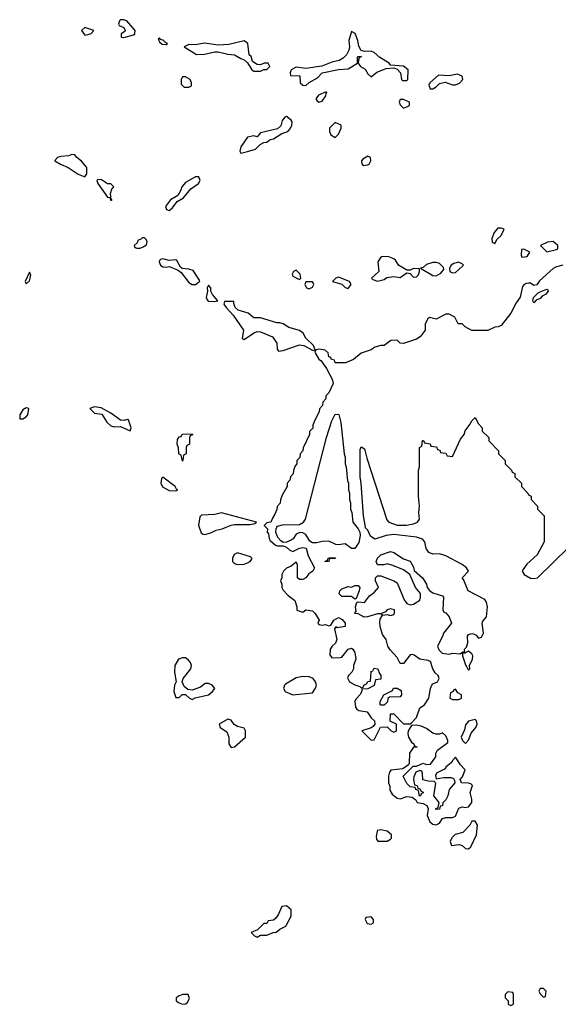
# Model space of a CAD drawing. Header units: inches. Extents: x 2601682 to 2755810, y 449311 to 584050.
# Tile 488 of 505: x 2726210 to 2729521, y 577070 to 583117. Entities that reach past the tile are written whole.
import ezdxf

# ---------------------------------------------------------------- set-up
doc = ezdxf.new("R2010")
doc.units = ezdxf.units.IN
doc.header["$MEASUREMENT"] = 0
doc.layers.add('C7527', color=7, linetype='Continuous')
doc.layers.add('C7528', color=7, linetype='Continuous')

msp = doc.modelspace()

# ---------------------------------------------------------------- linework, layer by layer
at = {"layer": 'C7527', "color": 2, "elevation": 2}
for points in [[(2727313, 580000), (2727326.1, 579966.1), (2727337.1, 579957.1), (2727350, 579954.4), (2727390, 579967), (2727417.7, 579982.3), (2727454, 579990), (2727479.6, 580000)], [(2727724, 580000), (2727734, 579990), (2727732, 579970), (2727738.8, 579958.8), (2727742.8, 579930), (2727750, 579918), (2727782, 579890), (2727794.6, 579885.4), (2727830, 579884.7), (2727850, 579878), (2727870, 579858), (2727890, 579851.3), (2727930, 579870.8), (2727950, 579874.8), (2727970.9, 579870.9), (2727983.5, 579823.5), (2728022, 579750), (2728012, 579730), (2727987.1, 579712.9), (2727970, 579688.7), (2727950, 579678), (2727930, 579678), (2727918, 579690), (2727918, 579770), (2727910, 579786), (2727879.8, 579760.2), (2727850, 579748), (2727832, 579730), (2727822, 579710), (2727822, 579690), (2727814, 579670), (2727822, 579650), (2727822, 579630), (2727830, 579614), (2727861, 579581), (2727902, 579550), (2727914, 579510), (2727914, 579490), (2727950, 579478), (2727970, 579492), (2728010, 579486.8), (2728026.8, 579470), (2728051.3, 579430), (2728042, 579410), (2728050, 579402), (2728070, 579398), (2728090, 579402), (2728110, 579394), (2728122, 579398), (2728142, 579430), (2728170, 579446), (2728193.4, 579433.4), (2728210.6, 579410.6), (2728210.9, 579389.1), (2728162, 579382), (2728152.7, 579387.3), (2728144.7, 579375.3), (2728159.1, 579310), (2728152.5, 579287.5), (2728131.3, 579270), (2728118, 579250), (2728116.9, 579216.9), (2728130, 579198), (2728180.4, 579199.6), (2728190, 579202), (2728230, 579251.3), (2728250, 579258), (2728258, 579250), (2728271.3, 579230), (2728276, 579190), (2728262, 579150), (2728262, 579130), (2728252, 579110), (2728231.3, 579090), (2728225.4, 579074.6), (2728238, 579050), (2728270, 579031), (2728302, 579022), (2728310, 579014), (2728322, 579018), (2728326, 579030), (2728342, 579038), (2728350, 579052), (2728366, 579054), (2728370, 579114), (2728382, 579118), (2728390, 579134), (2728410.9, 579130.9), (2728421, 579101), (2728431, 579090), (2728430, 579066), (2728398, 579062), (2728390, 579028), (2728350, 579008), (2728314, 579006), (2728314, 578994), (2728305.4, 578974.6), (2728276, 578944), (2728270.9, 578929.1), (2728274.4, 578894.4), (2728282, 578882), (2728294, 578874), (2728346, 578866), (2728371.3, 578830), (2728392, 578810), (2728394, 578790), (2728383.6, 578776.4), (2728371.6, 578768.4), (2728314, 578750), (2728370, 578692), (2728390, 578694), (2728428, 578772), (2728470, 578774), (2728494, 578750), (2728510, 578742), (2728526, 578750), (2728526, 578790), (2728488, 578808), (2728490, 578854), (2728510, 578854), (2728570, 578792), (2728610, 578792), (2728620.4, 578799.6), (2728648.9, 578831.1), (2728669, 578890), (2728699, 578910), (2728725.2, 578950), (2728735.3, 579010), (2728744, 579030), (2728750, 579038), (2728778, 579050), (2728788.7, 579070), (2728782, 579090), (2728764.8, 579104.8), (2728749.5, 579129.5), (2728735.3, 579175.3), (2728722, 579182), (2728670, 579189.2), (2728634.8, 579214.8), (2728622.8, 579217.2), (2728610, 579215.3), (2728570, 579162), (2728550, 579162), (2728530, 579199), (2728487, 579247), (2728473.2, 579270), (2728462, 579310), (2728440.2, 579340.2), (2728426, 579390), (2728423.2, 579416.8), (2728425.6, 579434.4), (2728440.4, 579459.6), (2728470, 579464.7), (2728490, 579458), (2728510, 579464.7), (2728514.6, 579474.6), (2728513.2, 579493.2), (2728490, 579499), (2728470, 579493.2), (2728459.8, 579480.2), (2728434, 579470), (2728438, 579462), (2728428, 579468), (2728410, 579468.7), (2728348.7, 579448.7), (2728328.4, 579448.4), (2728290, 579468.7), (2728268, 579470), (2728278, 579482), (2728275.3, 579510), (2728282, 579538), (2728290, 579542), (2728330, 579538), (2728360.9, 579579.1), (2728390, 579598), (2728415.3, 579630), (2728398, 579670), (2728398, 579690), (2728410, 579702), (2728430, 579702), (2728510, 579671.3), (2728530, 579658), (2728573.7, 579553.7), (2728590.7, 579530.7), (2728610, 579522.8), (2728630, 579526.8), (2728669.1, 579550.9), (2728674, 579570), (2728673.2, 579593.2), (2728644, 579630), (2728609, 579709), (2728570, 579738), (2728504.7, 579764.7), (2728470, 579774), (2728448.4, 579768.4), (2728410, 579768), (2728402, 579790), (2728408.7, 579810), (2728429.5, 579830.5), (2728490, 579851), (2728510, 579844.7), (2728570, 579804.7), (2728610, 579792), (2728630, 579754), (2728634.8, 579734.8), (2728686, 579690), (2728710.5, 579650.5), (2728716, 579630), (2728730, 579611.3), (2728750, 579596), (2728810, 579578), (2728816, 579570), (2728812, 579492), (2728818, 579478), (2728830, 579474), (2728851.3, 579450), (2728864.7, 579410), (2728816, 579350), (2728810, 579328), (2728778, 579270), (2728786, 579246), (2728807.3, 579227.3), (2728850, 579220.7), (2728870, 579226.8), (2728918, 579222), (2728934, 579234), (2728946, 579234), (2728944, 579250), (2728956.5, 579263.5), (2728965.2, 579290), (2728962, 579330), (2728970, 579340.7), (2728990, 579347.3), (2729004, 579344), (2729016.3, 579336.3), (2729030, 579318), (2729050, 579324.7), (2729061.2, 579350), (2729053.2, 579410), (2729057.2, 579422.8), (2729079.3, 579450), (2729086.6, 579510), (2729079.5, 579539.5), (2729070, 579555.3), (2728968, 579610), (2728938.9, 579678.9), (2728929.3, 579690), (2728969, 579730), (2728957.2, 579750), (2728929.4, 579770), (2728830, 579825.1), (2728790, 579836.3), (2728750, 579835.1), (2728725.6, 579845.6), (2728709.6, 579869.6), (2728700.9, 579910), (2728687.3, 579927.3), (2728650, 579938.7), (2728510, 579955.4), (2728462, 579950), (2728393.4, 579926.6), (2728365.7, 579945.7), (2728350, 579981.2), (2728336.6, 579996.6), (2728335.9, 580000)], [(2728282.9, 580000), (2728290.7, 579990.7), (2728302, 579970), (2728303.1, 579950), (2728294.1, 579905.9), (2728270, 579868.7), (2728250, 579868.7), (2728210, 579898.7), (2728170, 579891.2), (2728152.9, 579892.9), (2728110, 579914), (2728070, 579912.3), (2728036.8, 579903.2), (2728010, 579904), (2727994.5, 579914.5), (2727970, 579955.6), (2727950, 579965.6), (2727932.8, 579967.2), (2727910, 579958), (2727890.5, 579929.5), (2727879, 579921), (2727850, 579908), (2727830, 579906), (2727815.5, 579915.5), (2727797.5, 579937.5), (2727784, 579970), (2727786, 579990), (2727791.6, 580000)], [(2729434, 580000), (2729434, 579910), (2729390.6, 579829.4), (2729327.9, 579772.1), (2729302.5, 579737.5), (2729298.8, 579730), (2729311, 579710), (2729350, 579687.7), (2729370, 579684), (2729394, 579690), (2729679.5, 579970), (2729704.5, 580000)]]:
    msp.add_lwpolyline(points, dxfattribs=at)
for points in [[(2727550, 579842), (2727527.7, 579832.3), (2727518.8, 579810), (2727518, 579790), (2727530, 579778), (2727550, 579771.3), (2727590, 579772), (2727610, 579782), (2727626, 579790), (2727636.4, 579803.6), (2727638, 579810), (2727630, 579818)], [(2728110, 579788.7), (2728086, 579790), (2728102, 579798), (2728108.9, 579811.1), (2728151.6, 579811.6), (2728150, 579808.7), (2728114, 579806)], [(2728270, 579558), (2728250, 579575.3), (2728190, 579574), (2728174, 579590), (2728177.2, 579610), (2728190, 579620.7), (2728230, 579634.8), (2728250, 579630.8), (2728270, 579641), (2728290, 579642), (2728302, 579630), (2728298, 579610), (2728278, 579562)], [(2728970, 579239), (2728947.3, 579227.3), (2728932.7, 579227.3), (2728931.3, 579210), (2728950, 579154), (2728970, 579122), (2728978, 579130), (2728975.3, 579150), (2728992.7, 579190), (2728995.1, 579210), (2728990, 579222)], [(2727210, 579198.4), (2727186.8, 579190), (2727164, 579150), (2727162, 579110), (2727172, 579050), (2727161, 579030), (2727158, 578990), (2727170, 578954), (2727190, 578954), (2727208.4, 578971.6), (2727230, 578972), (2727254, 578950), (2727270, 578942), (2727288.7, 578951.3), (2727370, 578970.7), (2727395.1, 578990), (2727409.2, 579010), (2727394, 579030), (2727370, 579039.5), (2727350, 579040.9), (2727322, 579018), (2727270, 578999), (2727244, 579004), (2727220.9, 579020.9), (2727208, 579050), (2727215.1, 579070), (2727262.7, 579130), (2727267, 579150), (2727260.9, 579170), (2727246.2, 579186.2), (2727230, 579197)], [(2727950, 579084), (2727910, 579075.3), (2727844.5, 579035.5), (2727838, 579030), (2727832, 579010), (2727842, 578990), (2727890, 578971), (2728010, 578982), (2728028.9, 579011.1), (2728034, 579030), (2728028.7, 579050), (2728014, 579070), (2727990, 579081.2)], [(2728430, 578906), (2728426, 578910), (2728426, 578930), (2728448.9, 578971.1), (2728502, 578998), (2728508.9, 579011.1), (2728531.1, 579011.1), (2728556, 578996), (2728558, 578970), (2728550, 578958), (2728483.6, 578956.4), (2728472.7, 578947.3), (2728471.6, 578928.4), (2728450, 578906)], [(2728890, 579006), (2728878, 579002), (2728874, 578990), (2728858, 578982), (2728854, 578950), (2728870, 578942), (2728910, 578942), (2728926, 578950), (2728926, 578970), (2728903.1, 578983.1)], [(2727490, 578821.2), (2727436, 578790), (2727442, 578770), (2727484, 578744), (2727496, 578710), (2727496, 578670), (2727510, 578646.8), (2727530, 578652), (2727598, 578710), (2727598, 578750), (2727590, 578766), (2727550, 578775.3), (2727529.2, 578789.2), (2727510, 578815.3)], [(2729010, 578818), (2728970, 578808), (2728950, 578786), (2728944.7, 578755.3), (2728924.7, 578710), (2728932, 578690), (2728950, 578672), (2728970, 578692), (2728986, 578734), (2729013.2, 578770), (2729022, 578790), (2729018, 578810)], [(2728650, 578784), (2728618, 578782), (2728598, 578750), (2728596, 578730), (2728601, 578710), (2728619.6, 578679.6), (2728634, 578670), (2728638, 578658), (2728654, 578650), (2728630, 578648), (2728607.1, 578612.9), (2728604.7, 578550), (2728599.8, 578540.2), (2728564.7, 578515.3), (2728492, 578508), (2728483.6, 578496.4), (2728478, 578470), (2728478, 578430), (2728484.7, 578410), (2728485.4, 578385.4), (2728499.8, 578359.8), (2728530, 578336), (2728550, 578331), (2728590, 578346), (2728622, 578342), (2728644.7, 578324.7), (2728654, 578310), (2728690, 578302), (2728714, 578290), (2728722, 578270), (2728716, 578230), (2728731.3, 578190), (2728750, 578176), (2728770, 578171.3), (2728790, 578182), (2728809, 578211), (2728830, 578216), (2728870, 578216), (2728890, 578224.7), (2728910, 578274), (2728930, 578282), (2728950, 578278), (2728970, 578282), (2728988.7, 578310), (2728989, 578330), (2728979, 578370), (2728992.7, 578412.7), (2728983.1, 578423.1), (2728970, 578428.7), (2728926, 578430), (2728918, 578450), (2728932.9, 578467.1), (2728948.7, 578510), (2728920.9, 578540.9), (2728890, 578588), (2728872, 578570), (2728864.7, 578555.3), (2728830, 578526), (2728824.7, 578515.3), (2728772, 578490), (2728765.4, 578474.6), (2728770, 578454), (2728816.4, 578463.6), (2728863.6, 578463.6), (2728876.9, 578456.9), (2728883.6, 578443.6), (2728884.7, 578430), (2728851.3, 578390), (2728842, 578350), (2728830, 578326), (2728812, 578308), (2728810, 578288), (2728794, 578286), (2728790, 578268), (2728770, 578266), (2728766, 578270), (2728782, 578278), (2728788, 578310), (2728755.3, 578350), (2728767.3, 578427.3), (2728758, 578438), (2728720.2, 578440.2), (2728688.4, 578448.4), (2728687.3, 578487.3), (2728682, 578502), (2728670, 578506), (2728644.7, 578495.3), (2728632.7, 578467.3), (2728632, 578450), (2728638, 578418), (2728652.7, 578412.7), (2728658, 578398), (2728670, 578394), (2728678, 578378), (2728692, 578370), (2728678, 578362), (2728674, 578350), (2728667.3, 578347.3), (2728662, 578382), (2728646, 578390), (2728642, 578402), (2728610, 578406), (2728590, 578426), (2728568.4, 578471.6), (2728628, 578532), (2728650, 578532), (2728690, 578551.3), (2728710, 578542), (2728734.6, 578545.4), (2728768.7, 578590), (2728768, 578610), (2728779, 578630), (2728842, 578678), (2728842, 578690), (2728830, 578718), (2728810, 578738), (2728791.1, 578728.9), (2728770, 578728.7), (2728750, 578735.3), (2728710, 578764), (2728678.6, 578778.6)], [(2728990, 578195.3), (2728978, 578170), (2728934.4, 578125.6), (2728887.7, 578112.3), (2728867.3, 578092.7), (2728856, 578070), (2728865.4, 578045.4), (2728911.1, 578051.1), (2728930, 578044.7), (2728950, 578026), (2728970, 578024.7), (2728983.1, 578036.9), (2729018, 578110), (2729024, 578170), (2729010, 578194)], [(2728430, 578142), (2728410, 578138), (2728406.8, 578133.2), (2728401, 578101), (2728403.6, 578083.6), (2728412, 578072), (2728470, 578071.3), (2728490, 578084.7), (2728495.3, 578090), (2728495.3, 578110), (2728470, 578133.2)], [(2727850, 577674), (2727822, 577670), (2727799.8, 577620.2), (2727783.6, 577596.4), (2727770, 577586), (2727738, 577582), (2727730, 577566), (2727710, 577566), (2727672.7, 577527.3), (2727634, 577510), (2727654, 577490), (2727670, 577482), (2727690, 577494), (2727730, 577494), (2727768.4, 577511.6), (2727787.3, 577512.7), (2727808.4, 577531.6), (2727846, 577550), (2727878, 577610), (2727878, 577650)], [(2728370, 577606), (2728338, 577602), (2728334, 577590), (2728345.4, 577565.4), (2728370, 577562), (2728386, 577570), (2728386, 577590)], [(2729430, 577166), (2729410, 577166), (2729402, 577150), (2729410, 577134), (2729430, 577114), (2729442, 577118), (2729446, 577150)], [(2727246, 577130), (2727214, 577130), (2727190, 577122), (2727172, 577110), (2727172, 577090), (2727190, 577078), (2727210, 577071.3), (2727230, 577072), (2727240.4, 577079.6), (2727254.6, 577105.4)], [(2729210, 577146), (2729194, 577130), (2729194, 577110), (2729214, 577090), (2729214, 577070), (2729230, 577062), (2729246, 577070), (2729246, 577130), (2729242, 577142)]]:
    msp.add_lwpolyline(points, close=True, dxfattribs=at)
at = {"layer": 'C7528', "color": 2}
for points, elevation in [([(2726850, 583117), (2726830, 583116), (2726822.8, 583110), (2726818, 583090), (2726822, 583082), (2726851.3, 583070), (2726858, 583050), (2726856, 583044), (2726834, 583030), (2726834, 583010), (2726850, 583006.8), (2726910, 583024.7), (2726918, 583030), (2726919, 583050), (2726868.7, 583110)], 2), ([(2726610, 583069), (2726591, 583050), (2726610, 583021), (2726630, 583026), (2726648.7, 583031.3), (2726666, 583050)], 2), ([(2728250, 583044), (2728234.3, 582990), (2728237.6, 582950), (2728233.4, 582930), (2728218.7, 582901.3), (2728199.5, 582880.5), (2728173.7, 582866.3), (2728130, 582856.9), (2728068.5, 582831.5), (2727970, 582817), (2727910, 582825.2), (2727878, 582810), (2727872, 582790), (2727874, 582774), (2727931.6, 582771.6), (2727934, 582730), (2727950, 582714), (2727970, 582712), (2727988.7, 582731.3), (2728040.4, 582759.6), (2728069, 582791), (2728170, 582811.3), (2728230, 582816), (2728286, 582850), (2728287.3, 582887.3), (2728291.6, 582891.6), (2728312, 582890), (2728298, 582882), (2728292, 582868), (2728291.3, 582850), (2728304.7, 582830), (2728333, 582813), (2728350, 582784.7), (2728370, 582766), (2728405.4, 582794.6), (2728462, 582818), (2728510, 582822), (2728530, 582814), (2728552, 582790), (2728558, 582750), (2728564, 582744), (2728590, 582742.8), (2728597.2, 582750), (2728599, 582810), (2728570, 582831.6), (2728490, 582838), (2728482, 582850), (2728424.4, 582884.4), (2728390, 582916), (2728370, 582922.7), (2728330, 582922), (2728310, 582928), (2728294.9, 582954.9), (2728288.3, 582990), (2728271.6, 583031.6)], 2), ([(2727070, 583006), (2727062, 582998), (2727070, 582982), (2727086.4, 582966.4), (2727110, 582964.7), (2727118, 582970), (2727100.2, 582980.2), (2727095.3, 582990), (2727075.3, 582995.3)], 2), ([(2727590, 582986.3), (2727495.9, 582964.1), (2727430, 582960.9), (2727346.9, 582973.1), (2727290, 582962.7), (2727250, 582964), (2727222, 582950), (2727296.4, 582903.6), (2727345.4, 582905.4), (2727410, 582918.8), (2727430, 582918.8), (2727490, 582904.7), (2727530, 582902), (2727570, 582878), (2727591, 582871), (2727611.3, 582851.3), (2727638, 582810), (2727650, 582801), (2727690, 582801), (2727710, 582812), (2727730, 582812), (2727748, 582830), (2727738, 582850), (2727714, 582850), (2727690, 582839), (2727670, 582842), (2727640.9, 582860.9), (2727632.3, 582890), (2727621.6, 582901.6), (2727612.8, 582970)], 2), ([(2728902, 582782), (2728850, 582772.8), (2728784.4, 582775.6), (2728732, 582730), (2728725.4, 582714.6), (2728732.7, 582692.7), (2728750, 582692), (2728770, 582704.7), (2728790, 582724.7), (2728826.3, 582733.7), (2728870, 582717.3), (2728890, 582716.3), (2728913.3, 582726.7), (2728934, 582750), (2728929.3, 582770)], 2), ([(2727230, 582766), (2727210, 582766), (2727202, 582750), (2727202, 582722), (2727222, 582702), (2727250, 582702), (2727266, 582710), (2727266, 582730), (2727258, 582750)], 2), ([(2728094, 582674), (2728047.5, 582652.5), (2728031.3, 582630), (2728038, 582618), (2728050, 582611.3), (2728070, 582616), (2728092.3, 582650), (2728093.6, 582666.4), (2728098, 582670)], 2), ([(2728570, 582626), (2728550, 582626), (2728542, 582610), (2728550, 582594), (2728570, 582574), (2728590, 582582), (2728606, 582590), (2728606, 582610)], 2), ([(2727850, 582522), (2727841, 582519), (2727822.8, 582497.2), (2727815.5, 582464.5), (2727794, 582446), (2727690, 582422), (2727670, 582398), (2727650, 582404), (2727610, 582395.3), (2727570, 582335.3), (2727562.8, 582310), (2727570, 582298), (2727610, 582306.8), (2727658.9, 582321.1), (2727688.7, 582351.3), (2727710, 582362), (2727730, 582364.7), (2727750, 582382), (2727770, 582384.7), (2727822, 582418), (2727858, 582430), (2727873.6, 582446.4), (2727884, 582470), (2727885.2, 582490), (2727879.5, 582499.5)], 2), ([(2728150, 582486), (2728114, 582450), (2728114, 582430), (2728122, 582410), (2728150, 582394), (2728170, 582414), (2728186, 582450), (2728186, 582470)], 2), ([(2726530, 582288.7), (2726510, 582281.2), (2726463.4, 582276.6), (2726442, 582270), (2726426.8, 582253.2), (2726426, 582250), (2726461, 582230), (2726508.9, 582208.9), (2726570, 582168), (2726610, 582152), (2726622, 582170), (2726622, 582210), (2726589.1, 582249.1), (2726562, 582270), (2726550, 582288)], 2), ([(2728350, 582278), (2728319.6, 582260.4), (2728312, 582250), (2728312.7, 582232.7), (2728322, 582222), (2728350, 582224.7), (2728358, 582230), (2728368, 582250), (2728366, 582270)], 2), ([(2726690, 582135.3), (2726684.7, 582130), (2726691.3, 582110), (2726750, 582027.3), (2726764.7, 582024.7), (2726770, 582006.8), (2726778, 582010), (2726773.2, 582013.2), (2726768.7, 582048.7), (2726778, 582082), (2726788, 582090), (2726770, 582108), (2726750, 582108.7), (2726712.9, 582132.9)], 2), ([(2727290, 582152.3), (2727230, 582117.2), (2727206.8, 582090), (2727201, 582070), (2727182, 582038), (2727138, 582010), (2727106, 581970), (2727111.6, 581951.6), (2727130, 581946), (2727150, 581962), (2727179, 582001), (2727216.5, 582023.5), (2727262, 582078), (2727308.7, 582110), (2727319, 582130), (2727312, 582152)], 2), ([(2729170, 581837.2), (2729150, 581836), (2729126, 581810), (2729112.7, 581772.7), (2729114, 581750), (2729130, 581742), (2729146, 581770), (2729170, 581792), (2729188, 581830)], 2), ([(2726962, 581778), (2726952.7, 581767.3), (2726938, 581762), (2726932.7, 581747.3), (2726914, 581730), (2726918, 581718), (2726930, 581714), (2726950, 581714), (2726970, 581722), (2726990, 581734), (2726994, 581754), (2726986, 581770), (2726976.4, 581776.4)], 2), ([(2729490, 581754), (2729454, 581750), (2729412, 581730), (2729450, 581691.3), (2729510, 581706), (2729518, 581710), (2729518, 581730)], 2), ([(2729310, 581708), (2729294, 581706), (2729292, 581670), (2729298, 581658), (2729330, 581662), (2729346, 581690)], 2), ([(2727090, 581649.2), (2727075.3, 581644.7), (2727070, 581638), (2727067.7, 581630), (2727076.3, 581610), (2727090, 581599.3), (2727110, 581596.3), (2727130, 581600.7), (2727181, 581581), (2727203.5, 581563.5), (2727250, 581502.8), (2727270, 581490.8), (2727290, 581491), (2727310, 581504.7), (2727318, 581510), (2727316.4, 581516.4), (2727276, 581576), (2727250, 581585.2), (2727208, 581588), (2727198, 581598), (2727177, 581637), (2727170, 581641.2), (2727130, 581639)], 2), ([(2728438, 581662), (2728430, 581658), (2728411, 581630), (2728418, 581570), (2728372, 581530), (2728381, 581521), (2728410, 581511), (2728450, 581521), (2728467.2, 581532.8), (2728510, 581539.3), (2728550, 581533.4), (2728590, 581562), (2728610, 581558), (2728630, 581536), (2728650, 581538), (2728662, 581550), (2728668.7, 581570), (2728667.3, 581587.3), (2728630, 581589), (2728610, 581579), (2728590, 581578), (2728538, 581610), (2728520.4, 581640.4), (2728510, 581648), (2728480.4, 581660.4)], 2), ([(2727910, 581578), (2727894, 581570), (2727886, 581554), (2727890, 581542), (2727930, 581522), (2727938, 581530), (2727933.6, 581553.6)], 2), ([(2728770, 581625.2), (2728750, 581625.2), (2728710, 581614), (2728690, 581595.3), (2728674, 581590), (2728750, 581546), (2728770, 581544.7), (2728799.3, 581560.7), (2728818, 581582), (2728814.6, 581594.6), (2728790, 581619)], 2), ([(2728908, 581628), (2728879.8, 581620.2), (2728862, 581610), (2728852, 581590), (2728854, 581570), (2728870, 581562), (2728890, 581564.7), (2728935.3, 581604.7), (2728938, 581610), (2728930, 581618)], 2), ([(2726270, 581566), (2726244.7, 581510), (2726250, 581494), (2726270, 581514), (2726275.3, 581530), (2726278, 581550)], 2), ([(2728170, 581535.3), (2728154, 581530), (2728134, 581510), (2728190, 581492), (2728210, 581471.3), (2728230, 581466), (2728248.7, 581490), (2728238, 581510)], 2), ([(2727370, 581486), (2727362, 581470), (2727364.7, 581450), (2727356, 581410), (2727359.8, 581399.8), (2727368.2, 581388.2), (2727410, 581386.4), (2727428, 581390), (2727395.3, 581430), (2727386, 581450), (2727386, 581470)], 2), ([(2728010, 581506), (2727970, 581506), (2727962, 581490), (2727974, 581470), (2727990, 581464.7), (2728010, 581474), (2728018, 581490), (2728016.4, 581496.4)], 2), ([(2729370, 581378), (2729365.2, 581390), (2729369.2, 581410), (2729399, 581441), (2729450, 581462), (2729456.9, 581456.9), (2729458, 581450), (2729442, 581430), (2729421.1, 581418.9), (2729410, 581404), (2729384.7, 581395.3)], 2), ([(2727526, 581386), (2727470, 581386), (2727466, 581370), (2727478.8, 581350), (2727521.6, 581301.6), (2727586.8, 581210), (2727578, 581158), (2727590, 581152), (2727647.8, 581192.2), (2727670, 581201.6), (2727690, 581200.5), (2727764.7, 581170), (2727791.3, 581131.3), (2727792.7, 581092.7), (2727802, 581082), (2727830, 581086), (2727930, 581119.5), (2727956.4, 581116.4), (2728010, 581086.8), (2728015.3, 581084.7), (2728026, 581090), (2728015.5, 581115.5), (2727970, 581162), (2727952.7, 581192.7), (2727930, 581209), (2727865.6, 581225.6), (2727830, 581248.7), (2727810, 581255.3), (2727790, 581255.3), (2727690, 581285.2), (2727650, 581285.2), (2727615.5, 581315.5), (2727552.9, 581332.9), (2727535.3, 581350), (2727526, 581374)], 2), ([(2726250, 580733.2), (2726230, 580721.2), (2726210.8, 580690), (2726210, 580664.7), (2726230, 580665.5), (2726250, 580677.3), (2726260.9, 580690), (2726266, 580730)], 2), ([(2726670, 580739), (2726642, 580730), (2726670, 580701), (2726714.4, 580694.4), (2726745.1, 580645.1), (2726770, 580621.6), (2726790, 580615.5), (2726830, 580618.8), (2726890, 580592), (2726896, 580610), (2726879, 580659), (2726870, 580662), (2726850, 580656), (2726830, 580657), (2726770, 580701.3), (2726710, 580734)], 2), ([(2727210, 580406), (2727202, 580442), (2727188.7, 580450), (2727187.3, 580487.3), (2727178, 580510), (2727180.4, 580539.6), (2727190, 580554), (2727202, 580558), (2727208.4, 580571.6), (2727270, 580574), (2727272.7, 580567.3), (2727258, 580562), (2727254, 580550), (2727254, 580510), (2727238, 580502), (2727234, 580490), (2727234, 580450), (2727218, 580442), (2727214, 580410)], -2), ([(2727090, 580308), (2727081, 580299), (2727077.3, 580270), (2727087.4, 580247.4), (2727130, 580226.4), (2727170, 580224), (2727182, 580230), (2727174.2, 580234.2), (2727165.2, 580250)], 2)]:
    msp.add_lwpolyline(points, close=True, dxfattribs=dict(at, elevation=elevation))
at = {"layer": 'C7528', "color": 2, "elevation": 2}
for points in [[(2729550, 581609), (2729510, 581599), (2729490, 581589), (2729406.4, 581513.6), (2729390, 581488), (2729370, 581484), (2729350, 581498), (2729339, 581499), (2729322.8, 581497.2), (2729312, 581490), (2729301, 581479), (2729286.4, 581413.6), (2729262, 581378), (2729230, 581315.3), (2729170, 581239), (2729152, 581230), (2729130, 581229), (2729089, 581209), (2728990, 581207.3), (2728948, 581230), (2728930, 581248), (2728906, 581250), (2728886, 581290), (2728850, 581308), (2728830, 581308), (2728770, 581278), (2728730, 581288), (2728719.6, 581280.4), (2728702, 581250), (2728702, 581210), (2728671.3, 581170), (2728650, 581154), (2728570, 581129.2), (2728549.3, 581129.3), (2728530, 581148), (2728492.7, 581147.3), (2728450, 581115.3), (2728430, 581115.3), (2728394, 581106), (2728370, 581089.2), (2728310, 581068.7), (2728262, 581030), (2728214, 581010), (2728149.2, 581009.2), (2728146, 581026), (2728126, 581030), (2728122, 581042), (2728110, 581046), (2728106, 581070), (2728088, 581088), (2728050, 581094), (2728031.6, 581088.4), (2728024.7, 581075.3), (2728026.8, 581070), (2728050, 581031.3), (2728062.5, 581022.5), (2728095.5, 580975.5), (2728130.7, 580910), (2728136.9, 580883.1), (2728110, 580826), (2728092.7, 580807.3), (2728091.6, 580788.4), (2728072.7, 580767.3), (2728071.6, 580748.4), (2728052.7, 580727.3), (2728051.6, 580708.4), (2728023.6, 580656.4), (2728012.7, 580627.3), (2728011.6, 580608.4), (2727992.7, 580587.3), (2727991.6, 580568.4), (2727952.7, 580487.3), (2727951.6, 580468.4), (2727934, 580450), (2727931.6, 580428.4), (2727914, 580410), (2727914, 580390), (2727903.6, 580376.4), (2727892.7, 580347.3), (2727891.6, 580328.4), (2727874, 580310), (2727871.6, 580288.4), (2727854, 580270), (2727854, 580250), (2727823.6, 580196.4), (2727812.7, 580167.3), (2727811.6, 580148.4), (2727792.7, 580127.3), (2727791.6, 580108.4), (2727779.6, 580080.4), (2727763.6, 580056.4), (2727754, 580030), (2727730, 580026), (2727714, 580010), (2727724, 580000)], [(2727791.6, 580000), (2727794.6, 580005.4), (2727825.2, 580014.8), (2727930, 580017.1), (2727955.1, 580030), (2727966.6, 580050), (2728097.2, 580550), (2728130, 580654), (2728150, 580694), (2728171.6, 580691.6), (2728183.6, 580643.6), (2728204.7, 580450), (2728211.3, 580430), (2728211.3, 580390), (2728218, 580370), (2728225.4, 580285.4), (2728231.3, 580270), (2728231.3, 580230), (2728238, 580210), (2728238, 580170), (2728244.7, 580150), (2728244.7, 580110), (2728251.3, 580090), (2728258, 580030), (2728282.9, 580000)], [(2728335.9, 580000), (2728322.7, 580070), (2728309.3, 580269.3), (2728302.7, 580310), (2728303.1, 580476.9), (2728310, 580494), (2728330, 580482), (2728344.5, 580424.5), (2728466.2, 580046.2), (2728478.8, 580030), (2728530, 580011.8), (2728588.2, 580011.8), (2728630, 580020.5), (2728655.3, 580030), (2728668.7, 580050), (2728664, 580090), (2728668.7, 580130), (2728662, 580190), (2728662, 580350), (2728668, 580370), (2728668, 580490), (2728682, 580498), (2728687.3, 580532.7), (2728692.7, 580532.7), (2728698, 580518), (2728732.7, 580512.7), (2728738, 580498), (2728772.7, 580492.7), (2728778, 580478), (2728792.7, 580472.7), (2728798, 580458), (2728830, 580454), (2728838, 580438), (2728870, 580434), (2728920.2, 580539.8), (2728942, 580570), (2728949, 580591), (2728978, 580630), (2728990, 580654), (2729010, 580674), (2729030, 580634), (2729054, 580610), (2729054, 580590), (2729094, 580550), (2729094, 580530), (2729154, 580470), (2729154, 580450), (2729194, 580410), (2729194, 580390), (2729234, 580350), (2729238, 580338), (2729254, 580330), (2729254, 580310), (2729294, 580270), (2729294, 580250), (2729334, 580210), (2729338, 580198), (2729354, 580190), (2729354, 580170), (2729394, 580130), (2729394, 580110), (2729434, 580070), (2729434, 580000)], [(2727479.6, 580000), (2727510, 580011.8), (2727530, 580016), (2727624, 580016), (2727656.4, 580023.6), (2727666, 580030), (2727450.9, 580089.1), (2727410, 580079), (2727326.8, 580073.2), (2727316.9, 580063.1), (2727308.5, 580011.5), (2727313, 580000)]]:
    msp.add_lwpolyline(points, dxfattribs=at)

doc.saveas('drawing.dxf')
